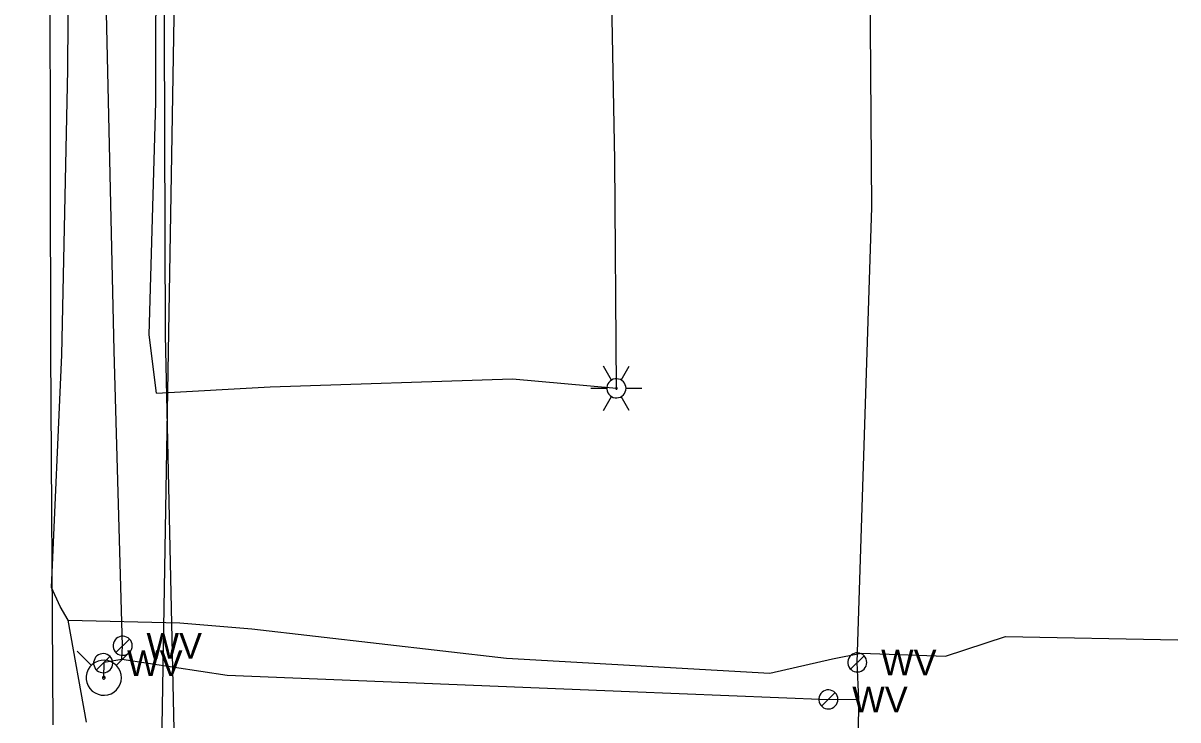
# Model space of a CAD drawing. Extents: x 596028 to 606371, y 330010 to 403088.
# Drawn here: x 602031.9 to 602204.3, y 368129.2 to 368233.2 of the extents above; entities that cross this region are included whole.
import ezdxf

# ---------------------------------------------------------------- set-up
doc = ezdxf.new("R2010")
doc.units = 0
for name, color, linetype in [('E_LTG', 7, 'Continuous'), ('E_UTL_E_UG', 7, 'Continuous'), ('E_UTL_G_UG', 7, 'Continuous'), ('E_UTL_Overhead', 7, 'Continuous'), ('E_UTL_T_UG', 7, 'Continuous'), ('E_UTL_W', 7, 'Continuous'), ('E_UTL_W_UG', 7, 'Continuous'), ('E_UTL_WHydrant', 7, 'Continuous')]:
    doc.layers.add(name, color=color, linetype=linetype)

msp = doc.modelspace()

# ---------------------------------------------------------------- linework, layer by layer
at = {"layer": 'E_LTG'}
for points in [[(602119.75, 368179.95), (602118.56, 368182.01)], [(602121.18, 368179.95), (602122.37, 368182.01)], [(602121.9, 368178.71), (602121.87, 368178.98), (602121.79, 368179.24), (602121.67, 368179.48), (602121.5, 368179.7), (602121.3, 368179.88), (602121.06, 368180.01), (602120.8, 368180.1), (602120.53, 368180.14), (602120.26, 368180.13), (602120, 368180.06), (602119.75, 368179.95), (602119.53, 368179.79), (602119.34, 368179.59), (602119.2, 368179.37), (602119.1, 368179.11), (602119.04, 368178.85), (602119.04, 368178.58), (602119.1, 368178.31), (602119.2, 368178.06), (602119.34, 368177.83), (602119.53, 368177.63), (602119.75, 368177.47), (602120, 368177.36), (602120.26, 368177.3), (602120.53, 368177.28), (602120.8, 368177.32), (602121.06, 368177.41), (602121.3, 368177.55), (602121.5, 368177.73), (602121.67, 368177.94), (602121.79, 368178.18), (602121.87, 368178.44), (602121.9, 368178.71)], [(602121.9, 368178.71), (602121.87, 368178.98), (602121.79, 368179.24), (602121.67, 368179.48), (602121.5, 368179.7), (602121.3, 368179.88), (602121.06, 368180.01), (602120.8, 368180.1), (602120.53, 368180.14), (602120.26, 368180.13), (602120, 368180.06), (602119.75, 368179.95), (602119.53, 368179.79), (602119.34, 368179.59), (602119.2, 368179.37), (602119.1, 368179.11), (602119.04, 368178.85), (602119.04, 368178.58), (602119.1, 368178.31), (602119.2, 368178.06), (602119.34, 368177.83), (602119.53, 368177.63), (602119.75, 368177.47), (602120, 368177.36), (602120.26, 368177.3), (602120.53, 368177.28), (602120.8, 368177.32), (602121.06, 368177.41), (602121.3, 368177.55), (602121.5, 368177.73), (602121.67, 368177.94), (602121.79, 368178.18), (602121.87, 368178.44), (602121.9, 368178.71)], [(602121.9, 368178.71), (602121.87, 368178.98), (602121.79, 368179.24), (602121.67, 368179.48), (602121.5, 368179.7), (602121.3, 368179.88), (602121.06, 368180.01), (602120.8, 368180.1), (602120.53, 368180.14), (602120.26, 368180.13), (602120, 368180.06), (602119.75, 368179.95), (602119.53, 368179.79), (602119.34, 368179.59), (602119.2, 368179.37), (602119.1, 368179.11), (602119.04, 368178.85), (602119.04, 368178.58), (602119.1, 368178.31), (602119.2, 368178.06), (602119.34, 368177.83), (602119.53, 368177.63), (602119.75, 368177.47), (602120, 368177.36), (602120.26, 368177.3), (602120.53, 368177.28), (602120.8, 368177.32), (602121.06, 368177.41), (602121.3, 368177.55), (602121.5, 368177.73), (602121.67, 368177.94), (602121.79, 368178.18), (602121.87, 368178.44), (602121.9, 368178.71)], [(602116.66, 368178.71), (602119.04, 368178.71)], [(602120.59, 368178.71), (602120.58, 368178.73), (602120.58, 368178.76), (602120.57, 368178.78), (602120.55, 368178.79), (602120.54, 368178.81), (602120.52, 368178.82), (602120.49, 368178.83), (602120.47, 368178.83), (602120.45, 368178.83), (602120.43, 368178.82), (602120.41, 368178.81), (602120.39, 368178.8), (602120.37, 368178.79), (602120.36, 368178.77), (602120.35, 368178.75), (602120.35, 368178.72), (602120.35, 368178.7), (602120.35, 368178.68), (602120.36, 368178.66), (602120.37, 368178.64), (602120.39, 368178.62), (602120.41, 368178.61), (602120.43, 368178.6), (602120.45, 368178.59), (602120.47, 368178.59), (602120.49, 368178.6), (602120.52, 368178.6), (602120.54, 368178.61), (602120.55, 368178.63), (602120.57, 368178.65), (602120.58, 368178.67), (602120.58, 368178.69), (602120.59, 368178.71)], [(602121.9, 368178.71), (602124.28, 368178.71)], [(602118.56, 368175.41), (602119.75, 368177.47)], [(602122.37, 368175.41), (602121.18, 368177.47)]]:
    msp.add_lwpolyline(points, dxfattribs=at)
at = {"layer": 'E_UTL_E_UG'}
for points in [[(602036.4, 368128.48), (602036.06, 368184.31), (602035.9, 368268.45), (602035.28, 368327.99), (602034.44, 368347.59), (602034.75, 368377.79), (602035.59, 368442.38), (602036.65, 368479.27), (602031.91, 368543.82), (602034.75, 368614.57), (602037.21, 368635.74), (602036.61, 368700.61), (602038.77, 368763.95), (602037.38, 368833.78), (602037.44, 368907.4), (602038.32, 368957.12), (602039.31, 369034.73)], [(602051.83, 368177.97), (602068.77, 368178.91), (602104.94, 368180.11), (602120.47, 368178.71), (602120.23, 368212.78), (602119.65, 368244.52), (602115.82, 368284.06), (602113.38, 368296.56), (602102.86, 368356.74), (602097.49, 368400.22), (602096.43, 368407.67), (602096.43, 368424.31), (602097.91, 368459.79), (602098.36, 368508.89), (602098.63, 368509.93)], [(602051.83, 368177.97), (602050.75, 368186.69), (602051.72, 368221.41), (602051.8, 368247.21), (602053.51, 368273.53), (602055.16, 368276.21)]]:
    msp.add_lwpolyline(points, dxfattribs=at)
at = {"layer": 'E_UTL_G_UG'}
for points in [[(602038.62, 368144.1), (602037.43, 368146.16), (602036.17, 368148.99), (602037.69, 368183.72), (602038.58, 368226.28), (602038.77, 368256.42), (602039.18, 368272.97), (602039.09, 368287.15), (602039.36, 368292.01), (602039.42, 368304.58), (602040.29, 368328.1), (602040.63, 368347.43), (602040.79, 368356.26), (602041.08, 368382.58), (602041.26, 368422.12), (602041.55, 368450.67), (602041.34, 368472.06), (602040.31, 368500.65), (602039.52, 368542.31), (602040.38, 368581.78)], [(602041.39, 368128.88), (602038.62, 368144.1)], [(602038.62, 368144.1), (602055.32, 368143.71), (602066.03, 368142.81), (602104.08, 368138.4), (602143.34, 368136.19), (602152.73, 368138.32), (602156.98, 368139.15), (602169.59, 368138.71), (602178.53, 368141.65), (602204.27, 368141.18)]]:
    msp.add_lwpolyline(points, dxfattribs=at)
at = {"layer": 'E_UTL_Overhead'}
msp.add_lwpolyline([(602046.65, 367600.38), (602051.29, 367697.52), (602053.8, 367901.24), (602051.89, 368080.89), (602055.16, 368276.21), (602053.08, 368301.06), (602057.62, 368469.75), (602045.39, 368617.17), (602046.06, 368815.09), (602047.67, 369060.69), (602047.72, 369211.87), (602048.36, 369250.01), (602048.54, 369288.25), (602049.4, 369442.5), (602049.76, 369613.32), (602051.08, 369789.61), (602050.68, 369965.17), (602051.62, 370141.89), (602052.51, 370286.68), (602048.38, 370407.21)], dxfattribs=at)
at = {"layer": 'E_UTL_T_UG'}
msp.add_lwpolyline([(602051.34, 368009.14), (602051.89, 368080.89), (602055.36, 368086.98), (602053.17, 368186.65), (602052.96, 368247.29), (602057.14, 368287.65), (602056.92, 368311.6), (602057.26, 368326.5), (602055.41, 368414.65), (602056.51, 368455.04), (602056.73, 368477.07), (602056.88, 368545.29), (602056.27, 368673.81), (602055.65, 368695.47), (602057.54, 368813.47), (602059, 368959.42), (602058.48, 369087.55)], dxfattribs=at)
at = {"layer": 'E_UTL_W'}
for points in [[(602048.19, 368140.27), (602048.17, 368140.54), (602048.09, 368140.8), (602047.97, 368141.04), (602047.8, 368141.26), (602047.6, 368141.44), (602047.36, 368141.57), (602047.1, 368141.66), (602046.84, 368141.7), (602046.57, 368141.69), (602046.3, 368141.62), (602046.06, 368141.51), (602045.83, 368141.35), (602045.65, 368141.16), (602045.5, 368140.93), (602045.4, 368140.68), (602045.35, 368140.41), (602045.35, 368140.14), (602045.4, 368139.87), (602045.5, 368139.62), (602045.65, 368139.39), (602045.83, 368139.2), (602046.06, 368139.04), (602046.3, 368138.93), (602046.57, 368138.86), (602046.84, 368138.85), (602047.1, 368138.89), (602047.36, 368138.98), (602047.6, 368139.11), (602047.8, 368139.29), (602047.97, 368139.5), (602048.09, 368139.74), (602048.17, 368140), (602048.19, 368140.27)], [(602045.76, 368139.27), (602047.78, 368141.28)], [(602045.29, 368137.67), (602045.26, 368137.94), (602045.19, 368138.2), (602045.06, 368138.45), (602044.9, 368138.66), (602044.69, 368138.84), (602044.46, 368138.97), (602044.2, 368139.06), (602043.93, 368139.1), (602043.66, 368139.09), (602043.4, 368139.02), (602043.15, 368138.91), (602042.93, 368138.75), (602042.74, 368138.56), (602042.6, 368138.33), (602042.5, 368138.08), (602042.44, 368137.81), (602042.44, 368137.54), (602042.5, 368137.27), (602042.6, 368137.02), (602042.74, 368136.79), (602042.93, 368136.6), (602043.15, 368136.44), (602043.4, 368136.33), (602043.66, 368136.26), (602043.93, 368136.25), (602044.2, 368136.29), (602044.46, 368136.38), (602044.69, 368136.51), (602044.9, 368136.69), (602045.06, 368136.9), (602045.19, 368137.14), (602045.26, 368137.4), (602045.29, 368137.67)], [(602042.86, 368136.67), (602044.87, 368138.68)], [(602157.84, 368137.78), (602157.81, 368138.05), (602157.73, 368138.31), (602157.61, 368138.55), (602157.44, 368138.77), (602157.24, 368138.95), (602157, 368139.08), (602156.75, 368139.17), (602156.48, 368139.21), (602156.21, 368139.2), (602155.94, 368139.13), (602155.7, 368139.02), (602155.48, 368138.86), (602155.29, 368138.67), (602155.14, 368138.44), (602155.04, 368138.19), (602154.99, 368137.92), (602154.99, 368137.65), (602155.04, 368137.38), (602155.14, 368137.13), (602155.29, 368136.9), (602155.48, 368136.71), (602155.7, 368136.55), (602155.94, 368136.44), (602156.21, 368136.37), (602156.48, 368136.36), (602156.75, 368136.4), (602157, 368136.49), (602157.24, 368136.62), (602157.44, 368136.8), (602157.61, 368137.01), (602157.73, 368137.25), (602157.81, 368137.51), (602157.84, 368137.78)], [(602155.4, 368136.78), (602157.42, 368138.79)], [(602153.52, 368132.27), (602153.49, 368132.54), (602153.42, 368132.8), (602153.29, 368133.04), (602153.13, 368133.25), (602152.92, 368133.43), (602152.69, 368133.57), (602152.43, 368133.66), (602152.16, 368133.69), (602151.89, 368133.68), (602151.63, 368133.62), (602151.38, 368133.5), (602151.16, 368133.35), (602150.97, 368133.15), (602150.83, 368132.92), (602150.73, 368132.67), (602150.68, 368132.41), (602150.68, 368132.13), (602150.73, 368131.87), (602150.83, 368131.62), (602150.97, 368131.39), (602151.16, 368131.19), (602151.38, 368131.03), (602151.63, 368130.92), (602151.89, 368130.86), (602152.16, 368130.85), (602152.43, 368130.88), (602152.69, 368130.97), (602152.92, 368131.11), (602153.13, 368131.29), (602153.29, 368131.5), (602153.42, 368131.74), (602153.49, 368132), (602153.52, 368132.27)], [(602151.09, 368131.26), (602153.1, 368133.28)]]:
    msp.add_lwpolyline(points, dxfattribs=at)
at = {"layer": 'E_UTL_W_UG'}
for points in [[(602152.27, 367596.21), (602153.25, 367736.28), (602154.14, 367843.75), (602155.2, 367981.06), (602156.64, 368132.29), (602156.41, 368137.78), (602158.61, 368205.69), (602157.53, 368347.32), (602155.12, 368429.53), (602155.41, 368532.9), (602154.38, 368609.08), (602154.74, 368704.54), (602156.55, 368761.07), (602147.24, 368774.1), (602120.84, 368800.75), (602119.9, 368876.94), (602120.47, 368957.7), (602119.8, 369029.35)], [(602046.65, 368138.29), (602046.77, 368140.27), (602045.53, 368184.29), (602042.53, 368315.99), (602043.81, 368318.45), (602043.37, 368322.81)], [(602043.96, 368135.51), (602044.03, 368137.85), (602046.65, 368138.29), (602062.38, 368135.91), (602122.41, 368133.47), (602152.09, 368132.27), (602156.64, 368132.29)]]:
    msp.add_lwpolyline(points, dxfattribs=at)
at = {"layer": 'E_UTL_WHydrant'}
for points in [[(602042.13, 368137.34), (602039.98, 368139.48)], [(602045.8, 368137.34), (602047.94, 368139.48)], [(602046.58, 368135.51), (602046.54, 368136), (602046.39, 368136.48), (602046.17, 368136.92), (602045.86, 368137.32), (602045.48, 368137.64), (602045.05, 368137.89), (602044.58, 368138.06), (602044.08, 368138.13), (602043.59, 368138.1), (602043.1, 368137.99), (602042.65, 368137.78), (602042.24, 368137.49), (602041.9, 368137.13), (602041.63, 368136.71), (602041.44, 368136.25), (602041.35, 368135.76), (602041.35, 368135.26), (602041.44, 368134.77), (602041.63, 368134.31), (602041.9, 368133.89), (602042.24, 368133.52), (602042.65, 368133.24), (602043.1, 368133.03), (602043.59, 368132.91), (602044.08, 368132.89), (602044.58, 368132.96), (602045.05, 368133.12), (602045.48, 368133.37), (602045.86, 368133.7), (602046.17, 368134.09), (602046.39, 368134.53), (602046.54, 368135.01), (602046.58, 368135.51)], [(602044.16, 368135.51), (602044.16, 368135.54), (602044.15, 368135.58), (602044.13, 368135.62), (602044.1, 368135.65), (602044.08, 368135.67), (602044.04, 368135.69), (602044.01, 368135.7), (602043.97, 368135.71), (602043.93, 368135.71), (602043.89, 368135.7), (602043.86, 368135.68), (602043.83, 368135.66), (602043.8, 368135.63), (602043.78, 368135.6), (602043.77, 368135.56), (602043.76, 368135.53), (602043.76, 368135.49), (602043.77, 368135.45), (602043.78, 368135.42), (602043.8, 368135.38), (602043.83, 368135.36), (602043.86, 368135.33), (602043.89, 368135.32), (602043.93, 368135.31), (602043.97, 368135.31), (602044.01, 368135.31), (602044.04, 368135.32), (602044.08, 368135.34), (602044.1, 368135.37), (602044.13, 368135.4), (602044.15, 368135.43), (602044.16, 368135.47), (602044.16, 368135.51)]]:
    msp.add_lwpolyline(points, dxfattribs=at)

# ---------------------------------------------------------------- texts
at = {"layer": 'E_UTL_W'}
for p in [(602050.33, 368138.35), (602047.43, 368135.75), (602159.97, 368135.86), (602155.66, 368130.34)]:
    msp.add_text('WV', height=3.85, dxfattribs=at).set_placement(p)

doc.saveas('drawing.dxf')
